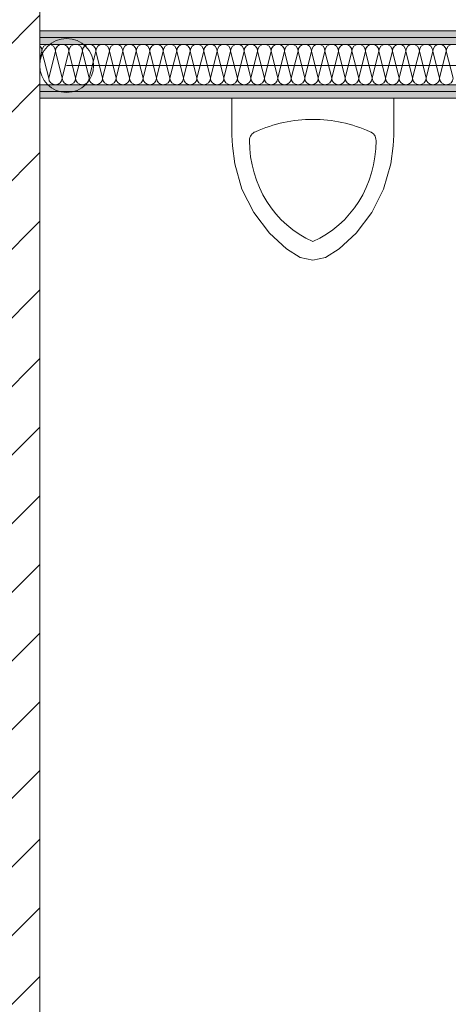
# Model space of a CAD drawing. Header units: metres. Extents: x -89 to 754, y -195 to 69.
# Tile 285 of 327: x 29.846 to 30.641, y 51.724 to 53.549. Entities that reach past the tile are written whole.
import ezdxf

# ---------------------------------------------------------------- set-up
doc = ezdxf.new("R2010")
doc.units = ezdxf.units.M
doc.header["$MEASUREMENT"] = 0
for name, color, linetype in [('10 Wand außen', 7, 'Continuous'), ('10 Wand innen', 7, 'Continuous'), ('50 Sanitäreinrichtung', 7, 'Continuous'), ('70 Entwässerung_Schmutzwasser', 7, 'Continuous')]:
    doc.layers.add(name, color=color, linetype=linetype)
pattern_1 = [(0, (0, 0), (0, 0.0375), [0, -0.0375])]

# ---------------------------------------------------------------- blocks, each defined once
blk = doc.blocks.new('*X174')
at = {"layer": '10 Wand innen', "color": 250, "linetype": 'Continuous', "lineweight": 18, "true_color": 0x1f1f1f}
for p, q in [((29.8833, 53.4742), (29.8875, 53.4909)), ((29.9, 53.4409), (29.8875, 53.4909)), ((29.9, 53.4409), (29.9125, 53.4909)), ((29.925, 53.4409), (29.9125, 53.4909)), ((29.925, 53.4409), (29.9375, 53.4909)), ((29.95, 53.4409), (29.9375, 53.4909)), ((29.95, 53.4409), (29.9625, 53.4909)), ((29.975, 53.4409), (29.9625, 53.4909)), ((29.975, 53.4409), (29.9875, 53.4909)), ((30, 53.4409), (29.9875, 53.4909)), ((30, 53.4409), (30.0125, 53.4909)), ((30.025, 53.4409), (30.0125, 53.4909)), ((30.025, 53.4409), (30.0375, 53.4909)), ((30.05, 53.4409), (30.0375, 53.4909)), ((30.05, 53.4409), (30.0625, 53.4909)), ((30.075, 53.4409), (30.0625, 53.4909)), ((30.075, 53.4409), (30.0875, 53.4909)), ((30.1, 53.4409), (30.0875, 53.4909)), ((30.1, 53.4409), (30.1125, 53.4909)), ((30.125, 53.4409), (30.1125, 53.4909)), ((30.125, 53.4409), (30.1375, 53.4909)), ((30.15, 53.4409), (30.1375, 53.4909)), ((30.15, 53.4409), (30.1625, 53.4909)), ((30.175, 53.4409), (30.1625, 53.4909)), ((30.175, 53.4409), (30.1875, 53.4909)), ((30.2, 53.4409), (30.1875, 53.4909)), ((30.2, 53.4409), (30.2125, 53.4909)), ((30.225, 53.4409), (30.2125, 53.4909)), ((30.225, 53.4409), (30.2375, 53.4909)), ((30.25, 53.4409), (30.2375, 53.4909)), ((30.25, 53.4409), (30.2625, 53.4909)), ((30.275, 53.4409), (30.2625, 53.4909)), ((30.275, 53.4409), (30.2875, 53.4909)), ((30.3, 53.4409), (30.2875, 53.4909)), ((30.3, 53.4409), (30.3125, 53.4909)), ((30.325, 53.4409), (30.3125, 53.4909)), ((30.325, 53.4409), (30.3375, 53.4909)), ((30.35, 53.4409), (30.3375, 53.4909)), ((30.35, 53.4409), (30.3625, 53.4909)), ((30.375, 53.4409), (30.3625, 53.4909)), ((30.375, 53.4409), (30.3875, 53.4909)), ((30.4, 53.4409), (30.3875, 53.4909)), ((30.4, 53.4409), (30.4125, 53.4909)), ((30.425, 53.4409), (30.4125, 53.4909)), ((30.425, 53.4409), (30.4375, 53.4909)), ((30.45, 53.4409), (30.4375, 53.4909)), ((30.45, 53.4409), (30.4625, 53.4909)), ((30.475, 53.4409), (30.4625, 53.4909)), ((30.475, 53.4409), (30.4875, 53.4909)), ((30.5, 53.4409), (30.4875, 53.4909)), ((30.5, 53.4409), (30.5125, 53.4909)), ((30.525, 53.4409), (30.5125, 53.4909)), ((30.525, 53.4409), (30.5375, 53.4909)), ((30.55, 53.4409), (30.5375, 53.4909)), ((30.55, 53.4409), (30.5625, 53.4909)), ((30.575, 53.4409), (30.5625, 53.4909)), ((30.575, 53.4409), (30.5875, 53.4909)), ((30.6, 53.4409), (30.5875, 53.4909)), ((30.6, 53.4409), (30.6125, 53.4909)), ((30.625, 53.4409), (30.6125, 53.4909)), ((30.625, 53.4409), (30.6375, 53.4909)), ((30.65, 53.4409), (30.6375, 53.4909))]:
    blk.add_line(p, q, dxfattribs=at)
for centre, start, end in [((29.875, 53.4909), 0, 48.2393), ((29.9, 53.4909), 90, 180), ((29.9, 53.4909), 0, 90), ((29.925, 53.4909), 90, 180), ((29.925, 53.4909), 0, 90), ((29.95, 53.4909), 90, 180), ((29.95, 53.4909), 0, 90), ((29.975, 53.4909), 90, 180), ((29.975, 53.4909), 0, 90), ((30, 53.4909), 90, 180), ((30, 53.4909), 0, 90), ((30.025, 53.4909), 90, 180), ((30.025, 53.4909), 0, 90), ((30.05, 53.4909), 90, 180), ((30.05, 53.4909), 0, 90), ((30.075, 53.4909), 90, 180), ((30.075, 53.4909), 0, 90), ((30.1, 53.4909), 90, 180), ((30.1, 53.4909), 0, 90), ((30.125, 53.4909), 90, 180), ((30.125, 53.4909), 0, 90), ((30.15, 53.4909), 90, 180), ((30.15, 53.4909), 0, 90), ((30.175, 53.4909), 90, 180), ((30.175, 53.4909), 0, 90), ((30.2, 53.4909), 90, 180), ((30.2, 53.4909), 0, 90), ((30.225, 53.4909), 90, 180), ((30.225, 53.4909), 0, 90), ((30.25, 53.4909), 90, 180), ((30.25, 53.4909), 0, 90), ((30.275, 53.4909), 90, 180), ((30.275, 53.4909), 0, 90), ((30.3, 53.4909), 90, 180), ((30.3, 53.4909), 0, 90), ((30.325, 53.4909), 90, 180), ((30.325, 53.4909), 0, 90), ((30.35, 53.4909), 90, 180), ((30.35, 53.4909), 0, 90), ((30.375, 53.4909), 90, 180), ((30.375, 53.4909), 0, 90), ((30.4, 53.4909), 90, 180), ((30.4, 53.4909), 0, 90), ((30.425, 53.4909), 90, 180), ((30.425, 53.4909), 0, 90), ((30.45, 53.4909), 90, 180), ((30.45, 53.4909), 0, 90), ((30.475, 53.4909), 90, 180), ((30.475, 53.4909), 0, 90), ((30.5, 53.4909), 90, 180), ((30.5, 53.4909), 0, 90), ((30.525, 53.4909), 90, 180), ((30.525, 53.4909), 0, 90), ((30.55, 53.4909), 90, 180), ((30.55, 53.4909), 0, 90), ((30.575, 53.4909), 90, 180), ((30.575, 53.4909), 0, 90), ((30.6, 53.4909), 90, 180), ((30.6, 53.4909), 0, 90), ((30.625, 53.4909), 90, 180), ((30.625, 53.4909), 0, 90), ((30.65, 53.4909), 90, 180), ((29.8875, 53.4409), 250.4895, 270), ((29.9125, 53.4409), 180, 270), ((29.9125, 53.4409), 270, 0), ((29.9375, 53.4409), 180, 270), ((29.9375, 53.4409), 270, 0), ((29.9625, 53.4409), 180, 270), ((29.9625, 53.4409), 270, 0), ((29.9875, 53.4409), 180, 270), ((29.9875, 53.4409), 270, 0), ((30.0125, 53.4409), 180, 270), ((30.0125, 53.4409), 270, 0), ((30.0375, 53.4409), 180, 270), ((30.0375, 53.4409), 270, 0), ((30.0625, 53.4409), 180, 270), ((30.0625, 53.4409), 270, 0), ((30.0875, 53.4409), 180, 270), ((30.0875, 53.4409), 270, 0), ((30.1125, 53.4409), 180, 270), ((30.1125, 53.4409), 270, 0), ((30.1375, 53.4409), 180, 270), ((30.1375, 53.4409), 270, 0), ((30.1625, 53.4409), 180, 270), ((30.1625, 53.4409), 270, 0), ((30.1875, 53.4409), 180, 270), ((30.1875, 53.4409), 270, 0), ((30.2125, 53.4409), 180, 270), ((30.2125, 53.4409), 270, 0), ((30.2375, 53.4409), 180, 270), ((30.2375, 53.4409), 270, 0), ((30.2625, 53.4409), 180, 270), ((30.2625, 53.4409), 270, 0), ((30.2875, 53.4409), 180, 270), ((30.2875, 53.4409), 270, 0), ((30.3125, 53.4409), 180, 270), ((30.3125, 53.4409), 270, 0), ((30.3375, 53.4409), 180, 270), ((30.3375, 53.4409), 270, 0), ((30.3625, 53.4409), 180, 270), ((30.3625, 53.4409), 270, 0), ((30.3875, 53.4409), 180, 270), ((30.3875, 53.4409), 270, 0), ((30.4125, 53.4409), 180, 270), ((30.4125, 53.4409), 270, 0), ((30.4375, 53.4409), 180, 270), ((30.4375, 53.4409), 270, 0), ((30.4625, 53.4409), 180, 270), ((30.4625, 53.4409), 270, 0), ((30.4875, 53.4409), 180, 270), ((30.4875, 53.4409), 270, 0), ((30.5125, 53.4409), 180, 270), ((30.5125, 53.4409), 270, 0), ((30.5375, 53.4409), 180, 270), ((30.5375, 53.4409), 270, 0), ((30.5625, 53.4409), 180, 270), ((30.5625, 53.4409), 270, 0), ((30.5875, 53.4409), 180, 270), ((30.5875, 53.4409), 270, 0), ((30.6125, 53.4409), 180, 270), ((30.6125, 53.4409), 270, 0), ((30.6375, 53.4409), 180, 270), ((30.6375, 53.4409), 270, 0)]:
    blk.add_arc(centre, 0.0125, start, end, dxfattribs=at)
blk = doc.blocks.new('Urinal 1 27')
at = {"layer": '50 Sanitäreinrichtung', "color": 7, "linetype": 'Continuous', "lineweight": 9}
for p, q in [((-0.15, 0), (0.15, 0)), ((-0.15, -0.0685), (-0.15, 0)), ((0.15, -0.0685), (0.15, 0)), ((-0.15, -0.0685), (-0.1491, -0.0883)), ((0.1491, -0.0883), (0.15, -0.0685)), ((-0.1491, -0.0883), (-0.1449, -0.1216)), ((0.1449, -0.1216), (0.1491, -0.0883)), ((-0.1449, -0.1216), (-0.1314, -0.1682)), ((0.1314, -0.1682), (0.1449, -0.1216)), ((-0.1314, -0.1682), (-0.1097, -0.2117)), ((0.1097, -0.2117), (0.1314, -0.1682)), ((-0.1097, -0.2117), (-0.0804, -0.2503)), ((0.0804, -0.2503), (0.1097, -0.2117)), ((-0.0804, -0.2503), (-0.0486, -0.2792)), ((0.0486, -0.2792), (0.0804, -0.2503)), ((-0.0486, -0.2792), (-0.0237, -0.2949)), ((0.0237, -0.2949), (0.0486, -0.2792)), ((-0.0237, -0.2949), (0, -0.3)), ((0, -0.3), (0.0237, -0.2949))]:
    blk.add_line(p, q, dxfattribs=at)
for centre, major_axis, start_param, end_param in [((0, -0.3363), (0, 0.2972), 0, 0.394791), ((0, -0.3363), (0, 0.2972), 5.888394, 6.283185), ((-0.1014, -0.0784), (0, 0.0172), 0.300039, 1.570796), ((0.1014, -0.0784), (0, 0.0172), 4.712389, 5.983146), ((0.0697, -0.0784), (0, 0.2015), 1.570796, 2.759904), ((-0.0697, -0.0784), (0, 0.2015), 3.523282, 4.712389)]:
    blk.add_ellipse(centre, major_axis=major_axis, ratio=0.928571, start_param=start_param, end_param=end_param, dxfattribs=at)

msp = doc.modelspace()

# ---------------------------------------------------------------- hatches: boundary and pattern name
at = {"layer": '10 Wand außen', "linetype": 'Continuous', "lineweight": 18, "true_color": 0x1f1f1f}
h = msp.add_hatch(dxfattribs=at)
h.set_pattern_fill('Mauerziegel_0001', color=250, style=0, pattern_type=2)
h.set_pattern_definition([(45, (0, 0), (-0.06363961, 0.06363961), [])])
h.paths.add_polyline_path([(29.8833, 47.1919), (29.8833, 54.8019), (29.6433, 54.8019), (29.6433, 47.1919)])
at = {"layer": '10 Wand innen', "linetype": 'Continuous', "lineweight": 18, "true_color": 0x1f1f1f}
h = msp.add_hatch(dxfattribs=at)
h.set_pattern_fill('Gipskarton_0001', color=250, style=0, pattern_type=2)
h.set_pattern_definition(pattern_1)
h.paths.add_polyline_path([(34.1433, 53.5284), (29.8833, 53.5284), (29.8833, 53.5159), (34.1433, 53.5159)])
h = msp.add_hatch(dxfattribs=at)
h.set_pattern_fill('Gipskarton_0001', color=250, style=0, pattern_type=2)
h.set_pattern_definition(pattern_1)
h.paths.add_polyline_path([(34.1433, 53.5159), (29.8833, 53.5159), (29.8833, 53.5034), (34.1433, 53.5034)])
h = msp.add_hatch(dxfattribs=at)
h.set_pattern_fill('Gipskarton_0001', color=250, style=0, pattern_type=2)
h.set_pattern_definition(pattern_1)
h.paths.add_polyline_path([(29.8833, 53.4159), (34.1433, 53.4159), (34.1433, 53.4284), (29.8833, 53.4284)])
h = msp.add_hatch(dxfattribs=at)
h.set_pattern_fill('Gipskarton_0001', color=250, style=0, pattern_type=2)
h.set_pattern_definition(pattern_1)
h.paths.add_polyline_path([(29.8833, 53.4034), (34.1433, 53.4034), (34.1433, 53.4159), (29.8833, 53.4159)])

# ---------------------------------------------------------------- linework, layer by layer
at = {"layer": '10 Wand außen', "color": 7, "linetype": 'Continuous', "lineweight": 9, "flags": 128}
msp.add_lwpolyline([(29.8833, 46.9519), (29.8833, 54.8019)], dxfattribs=at)
at = {"layer": '10 Wand innen', "color": 7, "linetype": 'Continuous', "lineweight": 13}
for p, q in [((34.1433, 53.5159), (29.8833, 53.5159)), ((34.1433, 53.5034), (29.8833, 53.5034)), ((29.8833, 53.4284), (34.1433, 53.4284)), ((29.8833, 53.4159), (34.1433, 53.4159))]:
    msp.add_line(p, q, dxfattribs=at)
at = {"layer": '10 Wand innen', "color": 7, "linetype": 'Continuous', "lineweight": 13, "flags": 128}
for points in [[(34.1433, 53.5284), (29.8833, 53.5284)], [(29.8833, 53.5159), (29.8833, 53.5284)], [(29.8833, 53.5034), (29.8833, 53.5159)], [(29.8833, 53.4284), (29.8833, 53.5034)], [(29.8833, 53.4159), (29.8833, 53.4284)], [(29.8833, 53.4034), (29.8833, 53.4159)], [(29.8833, 53.4034), (31.9508, 53.4034)]]:
    msp.add_lwpolyline(points, dxfattribs=at)
at = {"layer": '70 Entwässerung_Schmutzwasser', "color": 7, "linetype": 'Continuous', "lineweight": 9}
msp.add_line((29.9333, 53.4642), (33.6274, 53.4642), dxfattribs=at)
msp.add_circle((29.9333, 53.4642), 0.05, dxfattribs=at)

# ---------------------------------------------------------------- block references
at = {"layer": '10 Wand innen', "color": 7, "lineweight": 9}
msp.add_blockref('*X174', (0, 0), dxfattribs=at)
at = {"layer": '50 Sanitäreinrichtung', "color": 7, "linetype": 'Continuous', "lineweight": 13}
msp.add_blockref('Urinal 1 27', (30.3899, 53.4034), dxfattribs=at)

doc.saveas('drawing.dxf')
